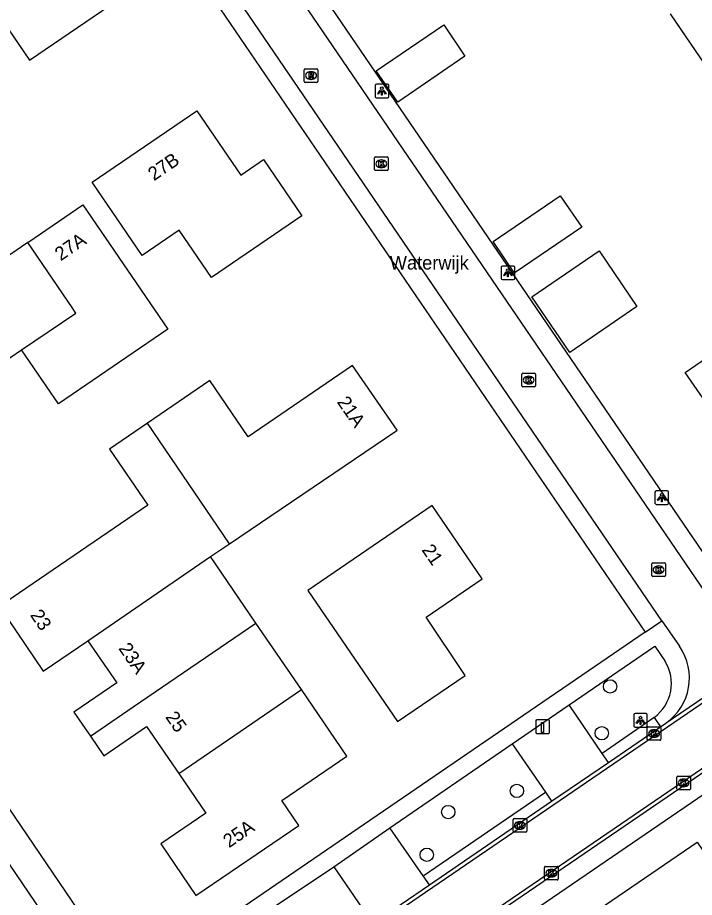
# Model space of a CAD drawing. Extents: x 155275 to 156263, y 382654 to 383635.
# Drawn here: x 155466.7 to 155516.3, y 383177 to 383241.6 of the extents above; entities that cross this region are included whole.
import ezdxf

# ---------------------------------------------------------------- set-up
doc = ezdxf.new("R2010")
doc.units = 0
for name, color, linetype in [('IMGEO_Boom', 7, 'Continuous'), ('IMGEO_Kolk', 7, 'Continuous'), ('IMGEO_Laadpaal', 7, 'Continuous'), ('IMGEO_Lichtpunt', 7, 'Continuous'), ('IMGEO_Openbare_ruimte_label', 7, 'Continuous'), ('IMGEO_Pand', 7, 'Continuous'), ('IMGEO_Pand_nummerreeks', 7, 'Continuous'), ('IMGEO_Pand_overbouw', 7, 'Continuous'), ('IMGEO_Parkeervlak_open', 7, 'Continuous'), ('IMGEO_Rijbaan_lokaal_gesloten', 7, 'Continuous'), ('IMGEO_Rijbaan_lokaal_open', 7, 'Continuous'), ('IMGEO_Rioolput', 7, 'Continuous'), ('IMGEO_Voetpad_open', 7, 'Continuous')]:
    doc.layers.add(name, color=color, linetype=linetype)

msp = doc.modelspace()

# ---------------------------------------------------------------- linework, layer by layer
at = {"layer": 'IMGEO_Boom'}
for centre in [(155510.142, 383192.5), (155509.53, 383189.069), (155503.304, 383184.838), (155498.271, 383183.29), (155496.696, 383180.151)]:
    msp.add_circle(centre, 0.489, dxfattribs=at)
at = {"layer": 'IMGEO_Kolk'}
for p, q in [((155492.863, 383230.418), (155492.863, 383231.27)), ((155492.938, 383231.344), (155493.79, 383231.344)), ((155493.351, 383231.124), (155493.376, 383231.124)), ((155493.864, 383231.27), (155493.864, 383230.418)), ((155493.79, 383230.344), (155492.938, 383230.344)), ((155493.374, 383230.564), (155493.349, 383230.564)), ((155503.67, 383214.555), (155503.67, 383215.407)), ((155503.745, 383215.481), (155504.597, 383215.481)), ((155504.671, 383215.407), (155504.671, 383214.555)), ((155504.158, 383215.261), (155504.183, 383215.261)), ((155504.597, 383214.481), (155503.745, 383214.481)), ((155504.181, 383214.701), (155504.156, 383214.701)), ((155513.195, 383200.635), (155513.195, 383201.487)), ((155513.27, 383201.561), (155514.122, 383201.561)), ((155513.683, 383201.341), (155513.708, 383201.341)), ((155514.196, 383201.487), (155514.196, 383200.635)), ((155514.122, 383200.561), (155513.27, 383200.561)), ((155513.706, 383200.781), (155513.681, 383200.781)), ((155512.869, 383188.625), (155512.869, 383189.477)), ((155512.944, 383189.551), (155513.796, 383189.551)), ((155513.357, 383189.331), (155513.382, 383189.331)), ((155513.87, 383189.477), (155513.87, 383188.625)), ((155513.796, 383188.551), (155512.944, 383188.551)), ((155513.38, 383188.771), (155513.355, 383188.771)), ((155515.039, 383184.995), (155515.039, 383185.847)), ((155515.114, 383185.921), (155515.966, 383185.921)), ((155515.527, 383185.701), (155515.552, 383185.701)), ((155516.04, 383185.847), (155516.04, 383184.995)), ((155515.55, 383185.141), (155515.525, 383185.141)), ((155515.966, 383184.921), (155515.114, 383184.921)), ((155503.023, 383181.885), (155503.023, 383182.737)), ((155503.098, 383182.811), (155503.95, 383182.811)), ((155503.511, 383182.591), (155503.536, 383182.591)), ((155504.024, 383182.737), (155504.024, 383181.885)), ((155503.534, 383182.031), (155503.509, 383182.031)), ((155503.95, 383181.811), (155503.098, 383181.811)), ((155505.411, 383179.304), (155506.263, 383179.304)), ((155505.336, 383178.378), (155505.336, 383179.23)), ((155505.824, 383179.084), (155505.849, 383179.084)), ((155506.337, 383179.23), (155506.337, 383178.378)), ((155506.263, 383178.304), (155505.411, 383178.304)), ((155505.847, 383178.524), (155505.822, 383178.524))]:
    msp.add_line(p, q, dxfattribs=at)
for points in [[(155492.863, 383230.418), (155492.863, 383231.27)], [(155492.938, 383231.344), (155493.79, 383231.344)], [(155493.184, 383231.044), (155493.307, 383231.044), (155493.307, 383230.893), (155493.437, 383231.044), (155493.601, 383231.044), (155493.455, 383230.893), (155493.608, 383230.644), (155493.456, 383230.644), (155493.371, 383230.808), (155493.307, 383230.741), (155493.307, 383230.644), (155493.184, 383230.644), (155493.184, 383231.044)], [(155493.864, 383231.27), (155493.864, 383230.418)], [(155493.79, 383230.344), (155492.938, 383230.344)], [(155503.67, 383214.555), (155503.67, 383215.407)], [(155503.745, 383215.481), (155504.597, 383215.481)], [(155504.671, 383215.407), (155504.671, 383214.555)], [(155503.991, 383215.181), (155504.114, 383215.181), (155504.114, 383215.03), (155504.244, 383215.181), (155504.408, 383215.181), (155504.262, 383215.03), (155504.415, 383214.781), (155504.263, 383214.781), (155504.178, 383214.945), (155504.114, 383214.878), (155504.114, 383214.781), (155503.991, 383214.781), (155503.991, 383215.181)], [(155504.597, 383214.481), (155503.745, 383214.481)], [(155513.195, 383200.635), (155513.195, 383201.487)], [(155513.27, 383201.561), (155514.122, 383201.561)], [(155513.516, 383201.261), (155513.639, 383201.261), (155513.639, 383201.11), (155513.769, 383201.261), (155513.933, 383201.261), (155513.787, 383201.11), (155513.94, 383200.861), (155513.788, 383200.861), (155513.703, 383201.025), (155513.639, 383200.958), (155513.639, 383200.861), (155513.516, 383200.861), (155513.516, 383201.261)], [(155514.196, 383201.487), (155514.196, 383200.635)], [(155514.122, 383200.561), (155513.27, 383200.561)], [(155512.869, 383188.625), (155512.869, 383189.477)], [(155512.944, 383189.551), (155513.796, 383189.551)], [(155513.19, 383189.251), (155513.313, 383189.251), (155513.313, 383189.1), (155513.443, 383189.251), (155513.607, 383189.251), (155513.461, 383189.1), (155513.614, 383188.851), (155513.462, 383188.851), (155513.377, 383189.015), (155513.313, 383188.948), (155513.313, 383188.851), (155513.19, 383188.851), (155513.19, 383189.251)], [(155513.87, 383189.477), (155513.87, 383188.625)], [(155513.796, 383188.551), (155512.944, 383188.551)], [(155515.039, 383184.995), (155515.039, 383185.847)], [(155515.114, 383185.921), (155515.966, 383185.921)], [(155516.04, 383185.847), (155516.04, 383184.995)], [(155515.36, 383185.621), (155515.483, 383185.621), (155515.483, 383185.47), (155515.613, 383185.621), (155515.777, 383185.621), (155515.631, 383185.47), (155515.784, 383185.221), (155515.632, 383185.221), (155515.547, 383185.385), (155515.483, 383185.318), (155515.483, 383185.221), (155515.36, 383185.221), (155515.36, 383185.621)], [(155515.966, 383184.921), (155515.114, 383184.921)], [(155503.023, 383181.885), (155503.023, 383182.737)], [(155503.098, 383182.811), (155503.95, 383182.811)], [(155503.344, 383182.511), (155503.467, 383182.511), (155503.467, 383182.36), (155503.597, 383182.511), (155503.761, 383182.511), (155503.615, 383182.36), (155503.768, 383182.111), (155503.616, 383182.111), (155503.531, 383182.275), (155503.467, 383182.208), (155503.467, 383182.111), (155503.344, 383182.111), (155503.344, 383182.511)], [(155504.024, 383182.737), (155504.024, 383181.885)], [(155503.95, 383181.811), (155503.098, 383181.811)], [(155505.411, 383179.304), (155506.263, 383179.304)], [(155505.336, 383178.378), (155505.336, 383179.23)], [(155505.657, 383179.004), (155505.78, 383179.004), (155505.78, 383178.853), (155505.91, 383179.004), (155506.074, 383179.004), (155505.928, 383178.853), (155506.081, 383178.604), (155505.929, 383178.604), (155505.844, 383178.768), (155505.78, 383178.701), (155505.78, 383178.604), (155505.657, 383178.604), (155505.657, 383179.004)], [(155506.337, 383179.23), (155506.337, 383178.378)], [(155506.263, 383178.304), (155505.411, 383178.304)]]:
    msp.add_lwpolyline(points, dxfattribs=at)
for centre, start, end in [((155492.94, 383231.268), 91.55205, 178.44795), ((155492.94, 383231.268), 91.55205, 178.44795), ((155493.788, 383231.268), 1.55205, 88.44795), ((155493.788, 383231.268), 1.55205, 88.44795), ((155492.94, 383230.42), 181.55205, 268.44795), ((155492.94, 383230.42), 181.55205, 268.44795), ((155493.788, 383230.42), 271.55205, 358.44795), ((155493.788, 383230.42), 271.55205, 358.44795), ((155503.747, 383215.405), 91.55205, 178.44795), ((155503.747, 383215.405), 91.55205, 178.44795), ((155504.595, 383215.405), 1.55205, 88.44795), ((155504.595, 383215.405), 1.55205, 88.44795), ((155503.747, 383214.557), 181.55205, 268.44795), ((155503.747, 383214.557), 181.55205, 268.44795), ((155504.595, 383214.557), 271.55205, 358.44795), ((155504.595, 383214.557), 271.55205, 358.44795), ((155513.272, 383201.485), 91.55205, 178.44795), ((155513.272, 383201.485), 91.55205, 178.44795), ((155514.12, 383201.485), 1.55205, 88.44795), ((155514.12, 383201.485), 1.55205, 88.44795), ((155513.272, 383200.637), 181.55205, 268.44795), ((155513.272, 383200.637), 181.55205, 268.44795), ((155514.12, 383200.637), 271.55205, 358.44795), ((155514.12, 383200.637), 271.55205, 358.44795), ((155512.946, 383189.475), 91.55205, 178.44795), ((155512.946, 383189.475), 91.55205, 178.44795), ((155513.794, 383189.475), 1.55205, 88.44795), ((155513.794, 383189.475), 1.55205, 88.44795), ((155512.946, 383188.627), 181.55205, 268.44795), ((155512.946, 383188.627), 181.55205, 268.44795), ((155513.794, 383188.627), 271.55205, 358.44795), ((155513.794, 383188.627), 271.55205, 358.44795), ((155515.116, 383185.845), 91.55205, 178.44795), ((155515.116, 383185.845), 91.55205, 178.44795), ((155515.964, 383185.845), 1.55205, 88.44795), ((155515.964, 383185.845), 1.55205, 88.44795), ((155515.116, 383184.997), 181.55205, 268.44795), ((155515.116, 383184.997), 181.55205, 268.44795), ((155515.964, 383184.997), 271.55205, 358.44795), ((155515.964, 383184.997), 271.55205, 358.44795), ((155503.1, 383182.735), 91.55205, 178.44795), ((155503.1, 383182.735), 91.55205, 178.44795), ((155503.948, 383182.735), 1.55205, 88.44795), ((155503.948, 383182.735), 1.55205, 88.44795), ((155503.1, 383181.887), 181.55205, 268.44795), ((155503.1, 383181.887), 181.55205, 268.44795), ((155503.948, 383181.887), 271.55205, 358.44795), ((155503.948, 383181.887), 271.55205, 358.44795), ((155505.413, 383179.228), 91.55205, 178.44795), ((155505.413, 383179.228), 91.55205, 178.44795), ((155506.261, 383179.228), 1.55205, 88.44795), ((155506.261, 383179.228), 1.55205, 88.44795), ((155505.413, 383178.38), 181.55205, 268.44795), ((155505.413, 383178.38), 181.55205, 268.44795), ((155506.261, 383178.38), 271.55205, 358.44795), ((155506.261, 383178.38), 271.55205, 358.44795)]:
    msp.add_arc(centre, 0.0765, start, end, dxfattribs=at)
for centre, major_axis, ratio, start_param, end_param in [((155493.35, 383230.844), (-0.387, 0.002), 0.722429, 4.712389, 7.853982), ((155493.375, 383230.844), (-0.39, 0.002), 0.717154, 1.570796, 4.712389), ((155504.157, 383214.981), (-0.387, 0.002), 0.722429, 4.712389, 7.853982), ((155504.182, 383214.981), (-0.39, 0.002), 0.717154, 1.570796, 4.712389), ((155513.682, 383201.061), (-0.387, 0.002), 0.722429, 4.712389, 7.853982), ((155513.707, 383201.061), (-0.39, 0.002), 0.717154, 1.570796, 4.712389), ((155513.356, 383189.051), (-0.387, 0.002), 0.722429, 4.712389, 7.853982), ((155513.381, 383189.051), (-0.39, 0.002), 0.717154, 1.570796, 4.712389), ((155515.526, 383185.421), (-0.387, 0.002), 0.722429, 4.712389, 7.853982), ((155515.551, 383185.421), (-0.39, 0.002), 0.717154, 1.570796, 4.712389), ((155503.51, 383182.311), (-0.387, 0.002), 0.722429, 4.712389, 7.853982), ((155503.535, 383182.311), (-0.39, 0.002), 0.717154, 1.570796, 4.712389), ((155505.823, 383178.804), (-0.387, 0.002), 0.722429, 4.712389, 7.853982), ((155505.848, 383178.804), (-0.39, 0.002), 0.717154, 1.570796, 4.712389)]:
    msp.add_ellipse(centre, major_axis=major_axis, ratio=ratio, start_param=start_param, end_param=end_param, dxfattribs=at)
at = {"layer": 'IMGEO_Laadpaal'}
for p, q in [((155504.688, 383189.964), (155504.688, 383189.123)), ((155504.688, 383189.964), (155504.688, 383189.123)), ((155505.604, 383190.048), (155504.763, 383190.048)), ((155505.604, 383190.048), (155504.763, 383190.048)), ((155505.688, 383189.132), (155505.688, 383189.973)), ((155505.688, 383189.132), (155505.688, 383189.973)), ((155504.772, 383189.048), (155505.613, 383189.048)), ((155504.772, 383189.048), (155505.613, 383189.048))]:
    msp.add_line(p, q, dxfattribs=at)
msp.add_lwpolyline([(155505.103, 383189.861), (155505.263, 383189.861), (155505.263, 383189.128), (155505.103, 383189.128), (155505.103, 383189.861)], dxfattribs=at)
for centre, start, end in [((155504.766, 383189.97), 92.4484, 184.28452), ((155504.766, 383189.97), 92.4484, 184.28452), ((155505.61, 383189.97), 2.4484, 94.28452), ((155505.61, 383189.97), 2.4484, 94.28452), ((155504.766, 383189.126), 182.4484, 274.28452), ((155504.766, 383189.126), 182.4484, 274.28452), ((155505.61, 383189.126), 272.4484, 4.28452), ((155505.61, 383189.126), 272.4484, 4.28452)]:
    msp.add_arc(centre, 0.0779, start, end, dxfattribs=at)
at = {"layer": 'IMGEO_Lichtpunt'}
for p, q in [((155493.81, 383236.682), (155493.002, 383236.682)), ((155493.81, 383236.682), (155493.002, 383236.682)), ((155492.908, 383236.587), (155492.908, 383235.78)), ((155492.908, 383236.587), (155492.908, 383235.78)), ((155493.904, 383235.78), (155493.904, 383236.587)), ((155493.904, 383235.78), (155493.904, 383236.587)), ((155493.002, 383235.686), (155493.81, 383235.686)), ((155493.002, 383235.686), (155493.81, 383235.686)), ((155502.153, 383223.247), (155502.153, 383222.44)), ((155502.153, 383223.247), (155502.153, 383222.44)), ((155503.055, 383223.342), (155502.247, 383223.342)), ((155503.055, 383223.342), (155502.247, 383223.342)), ((155503.149, 383222.44), (155503.149, 383223.247)), ((155503.149, 383222.44), (155503.149, 383223.247)), ((155502.247, 383222.346), (155503.055, 383222.346)), ((155502.247, 383222.346), (155503.055, 383222.346)), ((155513.435, 383206.762), (155513.435, 383205.955)), ((155513.435, 383206.762), (155513.435, 383205.955)), ((155514.337, 383206.857), (155513.529, 383206.857)), ((155514.337, 383206.857), (155513.529, 383206.857)), ((155514.431, 383205.955), (155514.431, 383206.762)), ((155514.431, 383205.955), (155514.431, 383206.762)), ((155513.529, 383205.861), (155514.337, 383205.861)), ((155513.529, 383205.861), (155514.337, 383205.861)), ((155511.877, 383190.416), (155511.877, 383189.609)), ((155511.877, 383190.416), (155511.877, 383189.609)), ((155512.779, 383190.511), (155511.971, 383190.511)), ((155512.779, 383190.511), (155511.971, 383190.511)), ((155512.873, 383189.609), (155512.873, 383190.416)), ((155512.873, 383189.609), (155512.873, 383190.416)), ((155511.971, 383189.515), (155512.779, 383189.515)), ((155511.971, 383189.515), (155512.779, 383189.515))]:
    msp.add_line(p, q, dxfattribs=at)
for points in [[(155493.282, 383236.251), (155493.321, 383236.223), (155493.133, 383235.961), (155493.095, 383235.988), (155493.282, 383236.251)], [(155493.384, 383236.203), (155493.431, 383236.203), (155493.431, 383235.881), (155493.384, 383235.881), (155493.384, 383236.203)], [(155493.494, 383236.223), (155493.532, 383236.25), (155493.719, 383235.988), (155493.68, 383235.96), (155493.494, 383236.223)], [(155502.527, 383222.911), (155502.566, 383222.883), (155502.378, 383222.621), (155502.34, 383222.648), (155502.527, 383222.911)], [(155502.629, 383222.863), (155502.676, 383222.863), (155502.676, 383222.541), (155502.629, 383222.541), (155502.629, 383222.863)], [(155502.739, 383222.883), (155502.777, 383222.91), (155502.964, 383222.648), (155502.925, 383222.62), (155502.739, 383222.883)], [(155513.809, 383206.426), (155513.848, 383206.398), (155513.66, 383206.136), (155513.622, 383206.163), (155513.809, 383206.426)], [(155513.911, 383206.378), (155513.958, 383206.378), (155513.958, 383206.056), (155513.911, 383206.056), (155513.911, 383206.378)], [(155514.021, 383206.398), (155514.059, 383206.425), (155514.246, 383206.163), (155514.207, 383206.135), (155514.021, 383206.398)], [(155512.251, 383190.08), (155512.29, 383190.052), (155512.102, 383189.79), (155512.064, 383189.817), (155512.251, 383190.08)], [(155512.353, 383190.032), (155512.4, 383190.032), (155512.4, 383189.71), (155512.353, 383189.71), (155512.353, 383190.032)], [(155512.463, 383190.052), (155512.501, 383190.079), (155512.688, 383189.817), (155512.649, 383189.789), (155512.463, 383190.052)]]:
    msp.add_lwpolyline(points, dxfattribs=at)
for centre in [(155493.407, 383236.385), (155502.652, 383223.045), (155513.934, 383206.56), (155512.376, 383190.214)]:
    msp.add_circle(centre, 0.0994, dxfattribs=at)
for centre, start, end in [((155493.002, 383236.587), 90, 180), ((155493.002, 383236.587), 90, 180), ((155493.81, 383236.587), 0, 90), ((155493.81, 383236.587), 0, 90), ((155493.002, 383235.78), 180, 270), ((155493.002, 383235.78), 180, 270), ((155493.81, 383235.78), 270, 0), ((155493.81, 383235.78), 270, 360), ((155502.247, 383223.247), 90, 180), ((155502.247, 383223.247), 90, 180), ((155503.055, 383223.247), 0, 90), ((155503.055, 383223.247), 0, 90), ((155502.247, 383222.44), 180, 270), ((155502.247, 383222.44), 180, 270), ((155503.055, 383222.44), 270, 0), ((155503.055, 383222.44), 270, 360), ((155513.529, 383206.762), 90, 180), ((155513.529, 383206.762), 90, 180), ((155514.337, 383206.762), 0, 90), ((155514.337, 383206.762), 0, 90), ((155513.529, 383205.955), 180, 270), ((155513.529, 383205.955), 180, 270), ((155514.337, 383205.955), 270, 0), ((155514.337, 383205.955), 270, 360), ((155511.971, 383190.416), 90, 180), ((155511.971, 383190.416), 90, 180), ((155512.779, 383190.416), 0, 90), ((155512.779, 383190.416), 0, 90), ((155511.971, 383189.609), 180, 270), ((155511.971, 383189.609), 180, 270), ((155512.779, 383189.609), 270, 0), ((155512.779, 383189.609), 270, 360)]:
    msp.add_arc(centre, 0.0946, start, end, dxfattribs=at)
at = {"layer": 'IMGEO_Pand'}
for points in [[(155469.808, 383250.281), (155465.722, 383247.489), (155467.742, 383244.524), (155464.776, 383242.511), (155467.56, 383238.456), (155474.602, 383243.271), (155469.808, 383250.281)], [(155524.703, 383248.769), (155525.582, 383249.37), (155529.289, 383243.949), (155525.781, 383241.55), (155526.176, 383240.972), (155518.658, 383235.854), (155514.569, 383241.84)], [(155499.492, 383238.737), (155494.561, 383235.371), (155492.988, 383237.673), (155497.951, 383241.033), (155499.492, 383238.737)], [(155472.148, 383229.488), (155479.835, 383234.733), (155483.057, 383230.016), (155484.71, 383231.148), (155487.532, 383227.026), (155480.917, 383222.509), (155478.543, 383225.986), (155475.817, 383224.122), (155472.148, 383229.488)], [(155542.221, 383216.713), (155538.669, 383221.857), (155525.357, 383212.738), (155524.015, 383214.705), (155523.982, 383214.682), (155523.259, 383215.732), (155518.011, 383212.12), (155515.657, 383215.542), (155521.261, 383219.398), (155522.097, 383218.189), (155539.024, 383229.787), (155546.127, 383219.41)], [(155508.066, 383226.193), (155503.188, 383222.86), (155503.141, 383222.828), (155501.564, 383225.136), (155506.489, 383228.501), (155508.066, 383226.193)], [(155466.968, 383217.185), (155470.956, 383219.898), (155470.816, 383220.102), (155470.674, 383220.311), (155467.429, 383225.061), (155471.478, 383227.827), (155477.698, 383218.724), (155469.671, 383213.245), (155466.968, 383217.185)], [(155512.114, 383220.375), (155507.195, 383217.008), (155504.405, 383221.085), (155509.331, 383224.45), (155512.114, 383220.375)], [(155482.221, 383202.97), (155494.417, 383211.224), (155494.535, 383211.305), (155491.26, 383216.051), (155483.601, 383210.817), (155480.78, 383214.939), (155476.213, 383211.821)], [(155476.213, 383211.821), (155473.425, 383209.917), (155476.242, 383205.792), (155465.339, 383198.359), (155468.546, 383193.621), (155471.845, 383195.858)], [(155482.221, 383202.97), (155476.213, 383211.821)], [(155497.091, 383205.765), (155487.981, 383199.531), (155494.544, 383189.927), (155499.515, 383193.313), (155496.642, 383197.591), (155500.764, 383200.397), (155497.091, 383205.765)], [(155480.834, 383202.032), (155482.221, 383202.97)], [(155471.845, 383195.858), (155480.834, 383202.032)], [(155484.168, 383197.15), (155480.834, 383202.032)], [(155472.019, 383188.854), (155475.164, 383191.002), (155484.168, 383197.15)], [(155487.501, 383192.269), (155484.168, 383197.15)], [(155471.845, 383195.858), (155473.963, 383192.758), (155470.819, 383190.61), (155472.019, 383188.854)], [(155478.499, 383186.121), (155480.496, 383183.2), (155477.183, 383180.953), (155479.766, 383177.154), (155487.313, 383182.306), (155486.07, 383184.133), (155490.835, 383187.387), (155487.501, 383192.269)], [(155478.499, 383186.121), (155487.501, 383192.269)], [(155472.019, 383188.854), (155473.001, 383187.417), (155476.145, 383189.566), (155478.499, 383186.121)], [(155518.605, 383167.962), (155514.21, 383164.968), (155507.415, 383174.849), (155516.52, 383181.09), (155519.515, 383176.693), (155514.811, 383173.493), (155518.605, 383167.962)]]:
    msp.add_lwpolyline(points, dxfattribs=at)
at = {"layer": 'IMGEO_Pand_overbouw'}
msp.add_lwpolyline([(155462.597, 383221.76), (155466.121, 383216.608), (155466.968, 383217.185), (155470.956, 383219.898), (155470.816, 383220.102), (155470.674, 383220.311), (155467.429, 383225.061)], close=True, dxfattribs=at)
at = {"layer": 'IMGEO_Parkeervlak_open'}
for points in [[(155509.564, 383187.595), (155507.151, 383191.154)], [(155502.958, 383188.287), (155505.398, 383184.741)], [(155496.431, 383178.606), (155493.989, 383182.14)], [(155489.868, 383179.279), (155492.272, 383175.772)]]:
    msp.add_lwpolyline(points, dxfattribs=at)
at = {"layer": 'IMGEO_Rijbaan_lokaal_gesloten'}
for points in [[(155619.924, 383262.117), (155620.091, 383261.877), (155574.69, 383230.764), (155525.625, 383197.223), (155478.919, 383165.304), (155481.12, 383162.042), (155527.802, 383193.934), (155576.261, 383227.078), (155622.367, 383258.594), (155622.544, 383258.352)], [(155514.225, 383189.801), (155514.265, 383189.828), (155523.613, 383196.221)], [(155513.83, 383189.531), (155514.225, 383189.801)], [(155510.019, 383186.924), (155513.83, 383189.531)], [(155517.341, 383186.428), (155481.036, 383161.64), (155478.515, 383165.379)], [(155505.855, 383184.077), (155510.019, 383186.924)], [(155496.888, 383177.944), (155505.855, 383184.077)], [(155492.732, 383175.102), (155496.888, 383177.944)]]:
    msp.add_lwpolyline(points, dxfattribs=at)
at = {"layer": 'IMGEO_Rijbaan_lokaal_open'}
for points in [[(155453.361, 383292.898), (155517.119, 383199.399)], [(155513.95, 383197.324), (155450.079, 383290.961)], [(155513.95, 383197.324), (155515.231, 383195.446)]]:
    msp.add_lwpolyline(points, dxfattribs=at)
msp.add_arc((155511.899, 383193.128), 4.059, 304.96344, 34.82727, dxfattribs=at)
at = {"layer": 'IMGEO_Rioolput'}
for p, q in [((155487.708, 383236.893), (155487.708, 383237.745)), ((155487.783, 383237.819), (155488.635, 383237.819)), ((155488.196, 383237.599), (155488.221, 383237.599)), ((155488.709, 383237.745), (155488.709, 383236.893)), ((155488.635, 383236.819), (155487.783, 383236.819)), ((155488.219, 383237.039), (155488.194, 383237.039))]:
    msp.add_line(p, q, dxfattribs=at)
for points in [[(155487.708, 383236.893), (155487.708, 383237.745)], [(155487.783, 383237.819), (155488.635, 383237.819)], [(155488.297, 383237.517), (155488.045, 383237.519), (155488.045, 383237.119)], [(155488.223, 383237.438), (155488.169, 383237.438), (155488.169, 383237.357)], [(155488.169, 383237.357), (155488.221, 383237.357)], [(155488.709, 383237.745), (155488.709, 383236.893)], [(155488.635, 383236.819), (155487.783, 383236.819)], [(155488.045, 383237.119), (155488.169, 383237.119), (155488.169, 383237.281), (155488.18, 383237.281)], [(155488.227, 383237.252), (155488.298, 383237.119), (155488.438, 383237.119), (155488.373, 383237.245)]]:
    msp.add_lwpolyline(points, dxfattribs=at)
for centre, radius, start, end in [((155487.785, 383237.743), 0.0765, 91.55205, 178.44795), ((155487.785, 383237.743), 0.0765, 91.55205, 178.44795), ((155488.205, 383237.546), 0.19, 274.7715, 282.96867), ((155488.229, 383237.342), 0.0964, 77.00612, 93.18647), ((155488.243, 383237.399), 0.0378, 276.66336, 79.67722), ((155488.296, 383237.407), 0.109, 350.36119, 89.41601), ((155488.294, 383237.407), 0.112, 277.58423, 350.98172), ((155488.633, 383237.743), 0.0765, 1.55205, 88.44795), ((155488.633, 383237.743), 0.0765, 1.55205, 88.44795), ((155487.785, 383236.895), 0.0765, 181.55205, 268.44795), ((155487.785, 383236.895), 0.0765, 181.55205, 268.44795), ((155488.179, 383237.228), 0.0533, 26.02933, 88.69889), ((155488.278, 383237.192), 0.108, 29.51342, 73.79051), ((155488.633, 383236.895), 0.0765, 271.55205, 358.44795), ((155488.633, 383236.895), 0.0765, 271.55205, 358.44795)]:
    msp.add_arc(centre, radius, start, end, dxfattribs=at)
for centre, major_axis, ratio, start_param, end_param in [((155488.195, 383237.319), (-0.387, 0.002), 0.722429, 4.712389, 7.853982), ((155488.22, 383237.319), (-0.39, 0.002), 0.717154, 1.570796, 4.712389)]:
    msp.add_ellipse(centre, major_axis=major_axis, ratio=ratio, start_param=start_param, end_param=end_param, dxfattribs=at)
at = {"layer": 'IMGEO_Voetpad_open'}
for points in [[(155454.563, 383293.76), (155518.365, 383200.253)], [(155448.882, 383290.128), (155512.727, 383196.487)], [(155423.012, 383241.856), (155425.856, 383237.778), (155442.284, 383214.464), (155442.318, 383214.415), (155474.787, 383166.602)], [(155474.854, 383170.583), (155445.521, 383213.792), (155444.194, 383215.772), (155444.08, 383215.943), (155433.772, 383231.088), (155428.923, 383238.236)], [(155512.727, 383196.487), (155513.95, 383197.324)], [(155512.727, 383196.487), (155474.854, 383170.583)], [(155507.151, 383191.154), (155513.423, 383195.446), (155514.167, 383194.371)], [(155502.958, 383188.287), (155507.151, 383191.154)], [(155513.376, 383190.232), (155509.564, 383187.595)], [(155513.376, 383190.232), (155513.83, 383189.531)], [(155493.989, 383182.14), (155502.958, 383188.287)], [(155510.019, 383186.924), (155509.564, 383187.595)], [(155518.055, 383185.291), (155481.726, 383160.46)], [(155496.431, 383178.606), (155505.398, 383184.741)], [(155505.398, 383184.741), (155505.855, 383184.077)], [(155489.868, 383179.279), (155493.989, 383182.14)], [(155484.874, 383175.918), (155489.868, 383179.279)], [(155496.888, 383177.944), (155496.431, 383178.606)]]:
    msp.add_lwpolyline(points, dxfattribs=at)
msp.add_arc((155511.555, 383192.725), 3.087, 306.14276, 32.21868, dxfattribs=at)

# ---------------------------------------------------------------- texts
at = {"layer": 'IMGEO_Openbare_ruimte_label'}
msp.add_text('Waterwijk', height=1, rotation=360, dxfattribs=at).set_placement((155493.98, 383223.087))
at = {"layer": 'IMGEO_Pand_nummerreeks'}
for s, rotation, p in [('27B', 34.30871, (155476.683, 383229.556)), ('27A', 34.33736, (155469.848, 383223.686)), ('21A', 304.60644, (155490.076, 383213.365)), ('21', 304.38299, (155496.286, 383202.515)), ('23', 304.09078, (155467.572, 383197.736)), ('23A', 304.34861, (155474.052, 383195.288)), ('25', 304.34861, (155477.488, 383190.259)), ('25A', 34.32017, (155482.189, 383180.624))]:
    msp.add_text(s, height=1, rotation=rotation, dxfattribs=at).set_placement(p)

doc.saveas('drawing.dxf')
